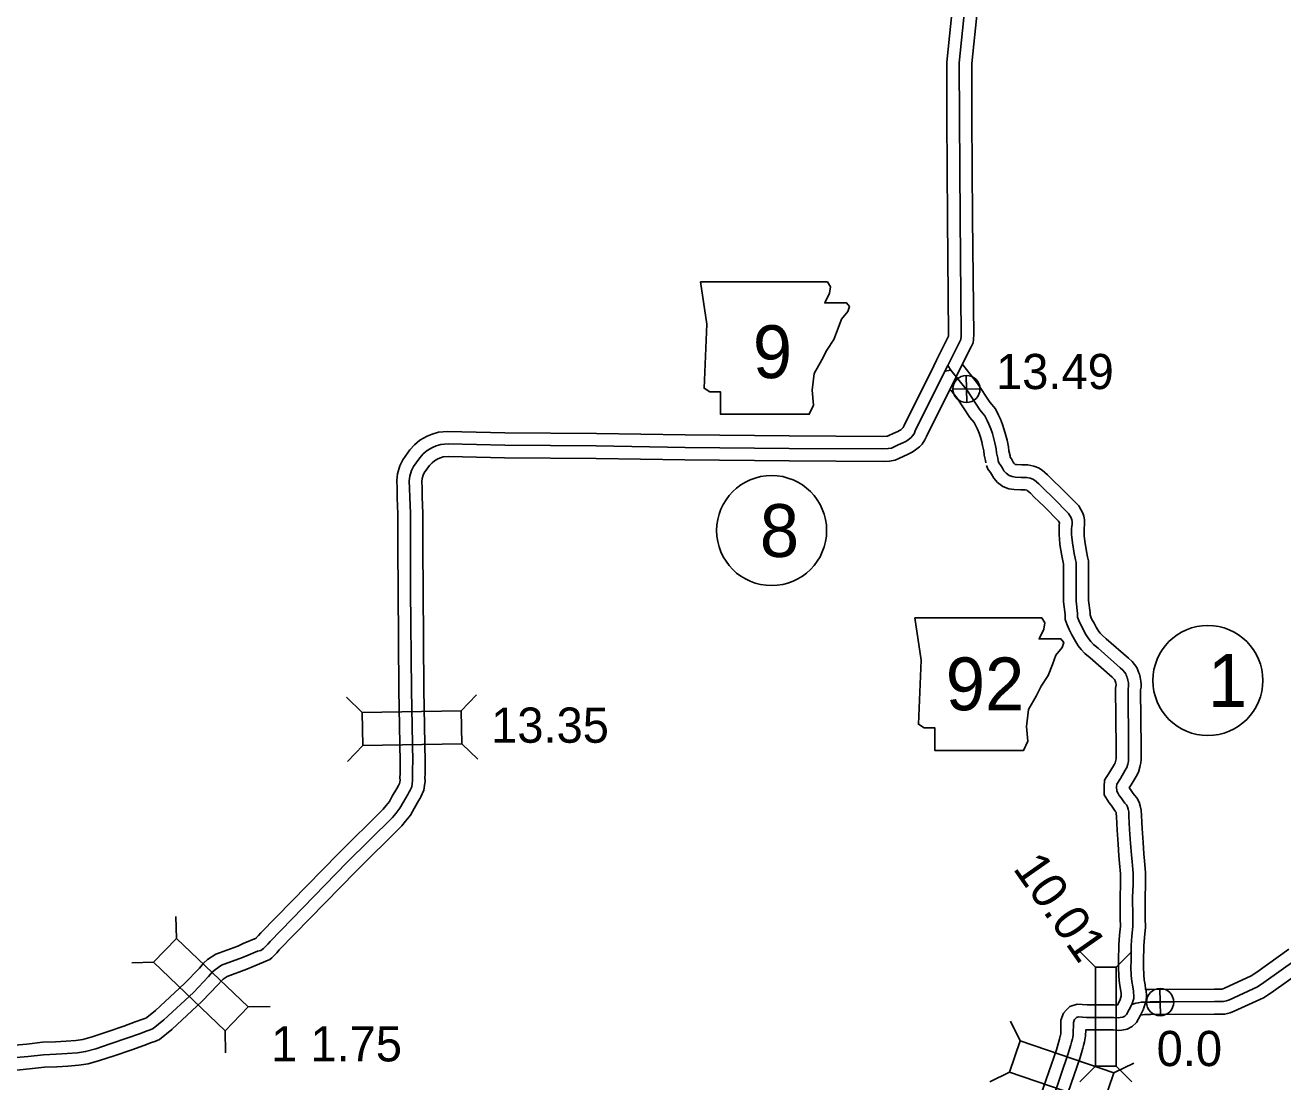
# Model space of a CAD drawing. Extents: x -83719 to 153526, y -11835 to 11446.
# Drawn here: x 475 to 978, y 1158 to 1580 of the extents above; entities that cross this region are included whole.
import ezdxf

# ---------------------------------------------------------------- set-up
doc = ezdxf.new("R2010")
doc.units = 0
for name, color, linetype in [('Level 10', 7, 'Continuous'), ('Level 20', 7, 'Continuous'), ('Level 21', 7, 'Continuous'), ('Level 25', 7, 'Continuous'), ('Level 26', 7, 'Continuous'), ('Level 27', 7, 'Continuous'), ('Level 58', 7, 'Continuous'), ('Level 59', 7, 'Continuous')]:
    doc.layers.add(name, color=color, linetype=linetype)

msp = doc.modelspace()

# ---------------------------------------------------------------- linework, layer by layer
at = {"layer": 'Level 10'}
for points in [[(567.37, 1215.01), (567.41, 1215.06), (568.38, 1216.03), (569.31, 1217.07), (600.14, 1248.73), (618.22, 1266.62), (619.41, 1268.05), (620.71, 1269.68), (621.81, 1271.71), (623.66, 1274.87), (624.31, 1276.03), (624.45, 1276.26), (624.74, 1276.87), (624.79, 1277.34), (624.94, 1278.23), (624.88, 1279.06), (624.94, 1280.78), (624.98, 1283), (624.99, 1285.32), (624.45, 1314.29), (624.13, 1354.01), (624.05, 1370.66), (624.07, 1384.66), (623.8, 1391.14), (623.73, 1394.73), (623.62, 1398.12), (623.97, 1400.73), (624.81, 1403.84), (626.1, 1406.24), (628.88, 1410.25), (630.76, 1412.32), (632.91, 1414.14), (635.82, 1415.8), (637.8, 1416.53), (640.28, 1417.33), (643.97, 1417.63), (666.86, 1417.1), (703.46, 1416.83), (738.98, 1416.24), (780.58, 1415.83), (817.86, 1415.63), (819.62, 1415.73), (819.9, 1415.78), (820.43, 1416.03), (822.1, 1416.8), (823.97, 1417.6), (824.72, 1417.97), (825.17, 1418.27), (825.93, 1418.88), (826.15, 1419.19), (826.52, 1419.99), (838.4, 1443.88), (839.51, 1446.17), (844.31, 1455.76), (844.35, 1456.29), (843.93, 1502.82), (843.67, 1542.79), (843.57, 1565.3), (848.16, 1609.62)], [(572.88, 1206.49), (573.68, 1207.12), (574.59, 1208.1), (575.66, 1209.16), (576.64, 1210.27), (607.24, 1241.69), (625.59, 1259.85), (627.16, 1261.72), (629.08, 1264.14), (630.52, 1266.8), (632.33, 1269.89), (632.92, 1270.95), (633.24, 1271.46), (634.51, 1274.13), (634.7, 1276), (634.99, 1277.73), (634.89, 1279.23), (634.94, 1280.52), (634.98, 1282.9), (634.99, 1285.39), (634.45, 1314.42), (634.13, 1354.08), (634.05, 1370.68), (634.07, 1384.85), (633.8, 1391.45), (633.73, 1395), (633.64, 1397.62), (633.79, 1398.76), (634.16, 1400.13), (634.64, 1401.02), (636.71, 1404), (637.72, 1405.11), (638.67, 1405.92), (640.06, 1406.71), (641.07, 1407.08), (642.24, 1407.46), (644.26, 1407.62), (666.71, 1407.1), (703.34, 1406.83), (738.84, 1406.24), (780.51, 1405.83), (818.12, 1405.63), (820.74, 1405.78), (822.98, 1406.16), (824.71, 1406.99), (826.16, 1407.66), (828.13, 1408.5), (829.76, 1409.3), (831.1, 1410.21), (832.64, 1411.43), (833.7, 1412.52), (834.86, 1414.22), (835.52, 1415.64), (847.37, 1439.47), (848.48, 1441.75), (853.31, 1451.41), (854.13, 1453.03), (854.26, 1454.44), (854.29, 1455.08), (854.36, 1455.91), (853.93, 1502.9), (853.67, 1542.85), (853.57, 1564.8), (858.1, 1608.57)], [(868.98, 1407.39), (868.9, 1407.9), (868.46, 1409.92), (868.24, 1411.49), (867.71, 1414.08), (867.28, 1415.95), (866.59, 1418.27), (865.9, 1420.34), (865.04, 1422.55), (864.28, 1424.15), (863.08, 1426.66), (860.86, 1429.28), (855.9, 1436.77), (849.96, 1444.2)], [(859.22, 1405.06), (859.07, 1406.07), (858.6, 1408.18), (858.38, 1409.81), (857.94, 1411.95), (857.6, 1413.41), (857.05, 1415.28), (856.49, 1416.94), (855.85, 1418.58), (855.25, 1419.84), (854.61, 1421.18), (852.85, 1423.26), (847.81, 1430.88), (845.25, 1434.08)], [(912.96, 1190.46), (913.4, 1191.73), (913.4, 1191.75), (913.35, 1192.67), (913.3, 1192.9), (913.04, 1194.63), (912.62, 1196.91), (912.36, 1199.72), (912.25, 1203.43), (912.33, 1205.87), (912.4, 1212.32), (912.67, 1216.13), (913.01, 1219.8), (912.98, 1222.85), (912.95, 1225.78), (912.91, 1228.95), (912.89, 1231.54), (913.13, 1236.52), (913.09, 1240.72), (912.73, 1245.03), (912.46, 1247.96), (912.14, 1252.52), (911.75, 1258.18), (911.58, 1260.87), (911.45, 1263.5), (911.39, 1264.92), (911.3, 1265.35), (911.25, 1265.49), (910.98, 1265.81), (910.13, 1266.93), (909.29, 1268.11), (908.49, 1269.15), (907.82, 1270.18), (906.59, 1272.36), (906.49, 1275.6), (906.71, 1278.16), (908.8, 1281.5), (910.66, 1284.63), (910.94, 1285.13), (911.1, 1285.7), (911.21, 1286.23), (911.33, 1286.73), (911.34, 1286.82), (911.29, 1291.1), (911.11, 1315.02), (911.31, 1316.31), (911.32, 1316.44), (911.31, 1316.48), (911.23, 1316.91), (910.92, 1317.94), (910.81, 1318.2), (910.67, 1318.38), (910.4, 1318.75), (909.7, 1319.33), (900.91, 1327.1), (898.82, 1328.83), (897.36, 1330.43), (896.2, 1331.88), (894.65, 1334.39), (893.67, 1336.26), (892.53, 1338.36), (891.71, 1340.28), (890.97, 1342.45), (890.9, 1344.43), (890.31, 1349.48), (890.31, 1364.62), (890.15, 1365.24), (889.65, 1367.91), (888.86, 1372.45), (888.66, 1374.77), (888.5, 1376.12), (888.48, 1377.8), (888.54, 1379.01), (888.61, 1380.25), (888.73, 1380.94), (888.73, 1381.05), (888.73, 1381.06), (888.32, 1381.78), (882.58, 1387.57), (878.56, 1391.41), (877.05, 1392.95), (875.78, 1394.04), (875.61, 1394.1), (874.98, 1394.23), (873.22, 1394.24), (870.52, 1394.4), (868.42, 1394.7), (866.05, 1395.62), (863.92, 1397.24), (862.35, 1398.96), (861.45, 1400.51), (861.05, 1401.26), (860.06, 1402.55), (859.5, 1404.02)], [(922.23, 1186.66), (923.37, 1189.92), (923.41, 1191.9), (923.29, 1194.05), (923.14, 1194.75), (922.9, 1196.29), (922.54, 1198.27), (922.35, 1200.33), (922.26, 1203.42), (922.33, 1205.66), (922.39, 1211.9), (922.64, 1215.31), (923.02, 1219.39), (922.98, 1222.95), (922.95, 1225.89), (922.91, 1229.06), (922.89, 1231.35), (923.14, 1236.32), (923.09, 1241.2), (922.69, 1245.9), (922.43, 1248.76), (922.12, 1253.21), (921.73, 1258.83), (921.57, 1261.41), (921.44, 1263.98), (921.34, 1266.11), (921, 1267.87), (920.5, 1269.38), (919.61, 1271.12), (918.74, 1272.12), (918.18, 1272.86), (917.33, 1274.06), (916.65, 1274.94), (916.57, 1275.07), (917.33, 1276.28), (919.32, 1279.61), (920.28, 1281.33), (920.83, 1283.37), (920.97, 1284.04), (921.23, 1285.15), (921.34, 1286.46), (921.29, 1291.19), (921.11, 1314.27), (921.28, 1315.33), (921.33, 1316.59), (921.25, 1317.76), (920.95, 1319.35), (920.62, 1320.53), (920.49, 1320.82), (920.33, 1321.36), (920, 1322.14), (919.55, 1323.22), (918.68, 1324.37), (917.74, 1325.65), (916.22, 1326.92), (907.4, 1334.71), (905.74, 1336.09), (904.97, 1336.93), (904.38, 1337.66), (903.35, 1339.33), (902.5, 1340.97), (901.54, 1342.73), (901.06, 1343.87), (900.91, 1344.29), (900.88, 1345.18), (900.31, 1350.07), (900.31, 1365.9), (899.91, 1367.42), (899.49, 1369.68), (898.79, 1373.73), (898.61, 1375.82), (898.49, 1376.8), (898.48, 1377.59), (898.53, 1378.45), (898.57, 1379.15), (898.71, 1379.99), (898.74, 1381.29), (898.73, 1382.34), (898.38, 1383.68), (897.99, 1385), (896.36, 1387.87), (889.59, 1394.7), (885.6, 1398.52), (883.88, 1400.28), (881.7, 1402.13), (880.3, 1403.02), (878.42, 1403.73), (876.05, 1404.23), (873.55, 1404.24), (871.52, 1404.36), (870.97, 1404.44), (870.7, 1404.65), (870.45, 1404.91), (870.2, 1405.35), (869.51, 1406.67), (869.01, 1407.31)], [(467.81, 1171.9), (475.66, 1172.63), (481.97, 1173.33), (487.19, 1173.55), (491.44, 1173.81), (495.33, 1174.09), (498.08, 1174.52), (501.81, 1175.58), (507.45, 1177.43), (514.42, 1179.82), (519.04, 1181.46), (522.01, 1182.6), (523.22, 1183.04), (523.63, 1183.21), (527.17, 1186.07), (538.77, 1196.86), (544.69, 1203.05), (546.38, 1204.98), (547.99, 1206.45), (551.27, 1208.62), (560, 1211.84), (562.2, 1212.79), (567.35, 1214.99)], [(923.41, 1194.41), (923.82, 1194.41), (924.83, 1194.46), (950.64, 1194.6), (953.56, 1194.63), (954.06, 1194.75), (954.71, 1194.99), (965.39, 1199.95), (967.64, 1201.42), (980.42, 1210.52)], [(468.96, 1161.97), (476.68, 1162.68), (482.74, 1163.36), (487.7, 1163.56), (492.11, 1163.83), (496.47, 1164.14), (500.23, 1164.74), (504.73, 1166.01), (510.63, 1167.94), (517.72, 1170.38), (522.51, 1172.08), (525.5, 1173.23), (526.8, 1173.7), (528.78, 1174.51), (533.73, 1178.52), (545.79, 1189.74), (552.07, 1196.3), (553.53, 1197.97), (554.16, 1198.54), (555.82, 1199.64), (563.72, 1202.55), (566.15, 1203.61), (572.88, 1206.48)], [(921.1, 1184.19), (921.18, 1184.21), (921.92, 1184.37), (922.71, 1184.4), (924.09, 1184.42), (925.08, 1184.46), (950.72, 1184.6), (954.78, 1184.65), (956.94, 1185.16), (958.54, 1185.75), (970.25, 1191.18), (973.28, 1193.16), (986.2, 1202.37)], [(878.63, 1143.82), (879.23, 1146.13), (881.38, 1152.68), (887.43, 1170.33), (888.39, 1173.6), (888.63, 1174.57), (889, 1175.95), (889.04, 1176.12), (889.15, 1176.84), (889.24, 1182.24), (890.29, 1185), (891.28, 1186.14), (892.84, 1187.64), (895.73, 1188.57), (899.7, 1188.28), (907.34, 1188.29), (910.54, 1188.29), (911.83, 1188.18), (912.15, 1188.75), (912.97, 1190.47)], [(888.16, 1140.72), (888.83, 1143.31), (890.86, 1149.49), (896.96, 1167.29), (898.05, 1170.99), (898.32, 1172.09), (898.72, 1173.59), (898.87, 1174.29), (899.14, 1175.98), (899.18, 1178.28), (907.35, 1178.29), (910.09, 1178.29), (912.39, 1178.09), (913.67, 1178.24), (915.77, 1178.64), (917.68, 1179.71), (919.45, 1181.28), (921.05, 1184.18), (922.22, 1186.63)]]:
    msp.add_lwpolyline(points, dxfattribs=at)
at = {"layer": 'Level 20'}
for p, q in [((609.82, 1305.2), (603.48, 1311.31)), ((649.41, 1305.94), (655.51, 1312.27)), ((649.65, 1292.74), (655.99, 1286.63)), ((610.06, 1292), (603.96, 1285.67)), ((535.52, 1214.88), (535.33, 1223.67)), ((903.07, 1203.4), (896.85, 1209.63)), ((911.36, 1203.4), (917.58, 1209.62)), ((526.39, 1205.34), (517.6, 1205.15)), ((903.07, 1203.4), (903.05, 1163.8)), ((911.36, 1203.4), (903.07, 1203.4)), ((911.34, 1163.8), (911.36, 1203.4)), ((564.13, 1187.49), (572.93, 1187.69)), ((555, 1177.96), (555.19, 1169.16)), ((873.01, 1173.9), (869.14, 1181.8)), ((903.05, 1163.8), (896.83, 1157.58)), ((903.05, 1163.8), (911.34, 1163.8)), ((910.47, 1161.07), (918.37, 1164.94)), ((911.34, 1163.8), (917.56, 1157.57)), ((868.73, 1161.41), (860.83, 1157.54))]:
    msp.add_line(p, q, dxfattribs=at)
for points in [[(649.41, 1305.94), (609.82, 1305.2), (610.06, 1292), (649.65, 1292.74)], [(564.13, 1187.49), (535.52, 1214.88), (526.39, 1205.34), (555, 1177.96)], [(910.47, 1161.07), (873.01, 1173.9), (868.73, 1161.41), (906.2, 1148.58)]]:
    msp.add_lwpolyline(points, close=True, dxfattribs=at)
at = {"layer": 'Level 21'}
for points in [[(745.15, 1477.5), (747.68, 1460.58), (746.56, 1434.92), (748.81, 1433.51), (753.04, 1433.51), (753.04, 1424.49), (788.57, 1424.49), (790.26, 1428.15), (789.7, 1434.08), (790.54, 1440.84), (793.64, 1446.2), (795.62, 1450.15), (798.44, 1454.38), (800.13, 1458.89), (801.54, 1462.55), (804.08, 1465.66), (804.64, 1467.63), (803.51, 1469.04), (794.77, 1469.04), (796.75, 1472.99), (797.03, 1475.52), (795.86, 1477.47)], [(830.87, 1343.1), (833.41, 1326.18), (832.28, 1300.52), (834.54, 1299.11), (838.77, 1299.11), (838.77, 1290.09), (874.29, 1290.09), (875.99, 1293.75), (875.42, 1299.67), (876.27, 1306.44), (879.37, 1311.8), (881.34, 1315.75), (884.16, 1319.97), (885.86, 1324.49), (887.26, 1328.15), (889.8, 1331.25), (890.37, 1333.23), (889.24, 1334.64), (880.5, 1334.64), (882.47, 1338.58), (882.75, 1341.12), (881.58, 1343.07)]]:
    msp.add_lwpolyline(points, close=True, dxfattribs=at)
at = {"layer": 'Level 26'}
for p, q in [((851.57, 1429.17), (851.32, 1440.02)), ((846.02, 1434.47), (856.87, 1434.72)), ((929.06, 1183.99), (928.81, 1194.84)), ((923.51, 1189.29), (934.36, 1189.54))]:
    msp.add_line(p, q, dxfattribs=at)
for centre in [(851.45, 1434.59), (928.93, 1189.41)]:
    msp.add_circle(centre, 5.43, dxfattribs=at)
at = {"layer": 'Level 27'}
for centre in [(773.55, 1377.99), (948.02, 1318.03)]:
    msp.add_circle(centre, 22, dxfattribs=at)
at = {"layer": 'Level 59'}
for points in [[(567.98, 1209.83), (569.25, 1209.99), (570.28, 1210.8), (571, 1211.58), (572.02, 1212.59), (572.97, 1213.67), (603.69, 1245.21), (621.9, 1263.23), (623.28, 1264.89), (624.89, 1266.91), (626.17, 1269.26), (628, 1272.38), (628.62, 1273.49), (628.85, 1273.86), (629.63, 1275.5), (629.75, 1276.67), (629.97, 1277.98), (629.89, 1279.14), (629.94, 1280.65), (629.98, 1282.95), (629.99, 1285.35), (629.45, 1314.36), (629.13, 1354.04), (629.05, 1370.67), (629.07, 1384.76), (628.8, 1391.3), (628.73, 1394.87), (628.63, 1397.87), (628.88, 1399.74), (629.49, 1401.98), (630.37, 1403.63), (632.79, 1407.13), (634.24, 1408.71), (635.79, 1410.03), (637.94, 1411.26), (639.43, 1411.81), (641.26, 1412.39), (644.12, 1412.62), (666.79, 1412.1), (703.4, 1411.83), (738.91, 1411.24), (780.55, 1410.83), (817.99, 1410.63), (820.18, 1410.75), (821.44, 1410.97), (822.57, 1411.51), (824.13, 1412.23), (826.05, 1413.05), (827.24, 1413.63), (828.13, 1414.24), (829.29, 1415.16), (829.81, 1415.7), (830.5, 1416.71), (831.02, 1417.81), (842.88, 1441.67), (843.99, 1443.96), (848.85, 1453.66), (849.24, 1454.43), (849.27, 1454.76), (849.3, 1455.4), (849.35, 1456.1), (848.93, 1502.86), (848.67, 1542.82), (848.57, 1565.05), (853.13, 1609.1)], [(864.16, 1405.82), (863.98, 1406.99), (863.53, 1409.05), (863.31, 1410.65), (862.82, 1413.01), (862.44, 1414.68), (861.82, 1416.78), (861.2, 1418.64), (860.45, 1420.57), (859.77, 1421.99), (858.85, 1423.92), (856.86, 1426.27), (851.85, 1433.83), (845.21, 1442.13), (843.99, 1443.96)], [(845.21, 1442.13), (842.88, 1441.67)], [(917.58, 1188.51), (918.38, 1190.82), (918.41, 1191.83), (918.32, 1193.36), (918.22, 1193.83), (917.97, 1195.46), (917.58, 1197.59), (917.36, 1200.03), (917.25, 1203.43), (917.33, 1205.77), (917.39, 1212.11), (917.66, 1215.72), (918.01, 1219.59), (917.98, 1222.9), (917.95, 1225.84), (917.91, 1229.01), (917.89, 1231.44), (918.14, 1236.42), (918.09, 1240.96), (917.71, 1245.46), (917.44, 1248.36), (917.13, 1252.87), (916.74, 1258.5), (916.58, 1261.14), (916.45, 1263.74), (916.36, 1265.51), (916.15, 1266.61), (915.88, 1267.44), (915.44, 1268.3), (914.86, 1268.97), (914.15, 1269.89), (913.31, 1271.09), (912.57, 1272.05), (912.09, 1272.78), (911.55, 1273.74), (911.5, 1275.47), (911.59, 1276.54), (913.06, 1278.89), (914.99, 1282.12), (915.61, 1283.23), (915.96, 1284.53), (916.09, 1285.14), (916.28, 1285.94), (916.34, 1286.64), (916.29, 1291.15), (916.11, 1314.65), (916.3, 1315.82), (916.32, 1316.52), (916.28, 1317.12), (916.07, 1318.22), (915.9, 1318.85), (915.8, 1319.08), (915.62, 1319.65), (915.39, 1320.21), (915.18, 1320.71), (914.67, 1321.37), (914.07, 1322.2), (912.96, 1323.12), (904.16, 1330.91), (902.28, 1332.46), (901.17, 1333.68), (900.29, 1334.77), (899, 1336.86), (898.09, 1338.62), (897.03, 1340.54), (896.39, 1342.07), (895.94, 1343.37), (895.89, 1344.81), (895.31, 1349.77), (895.31, 1365.26), (895.03, 1366.33), (894.57, 1368.79), (893.83, 1373.09), (893.64, 1375.29), (893.49, 1376.46), (893.48, 1377.69), (893.54, 1378.73), (893.59, 1379.7), (893.72, 1380.47), (893.74, 1381.34), (893.74, 1381.67), (893.56, 1382.33), (893.36, 1383.03), (892.34, 1384.83), (886.08, 1391.13), (882.08, 1394.96), (880.47, 1396.61), (878.72, 1398.1), (878.05, 1398.52), (877.01, 1398.91), (875.51, 1399.23), (873.38, 1399.24), (871.02, 1399.38), (869.69, 1399.57), (868.52, 1400.02), (867.31, 1400.95), (866.4, 1401.94), (865.82, 1402.93), (865.28, 1403.96), (864.47, 1405.02), (864.16, 1405.82)], [(468.39, 1166.94), (476.17, 1167.65), (482.36, 1168.35), (487.45, 1168.55), (491.78, 1168.82), (495.9, 1169.11), (499.16, 1169.63), (503.27, 1170.79), (509.04, 1172.69), (516.07, 1175.1), (520.77, 1176.77), (523.75, 1177.92), (525.01, 1178.37), (526.2, 1178.86), (530.45, 1182.3), (542.28, 1193.3), (548.38, 1199.68), (549.95, 1201.47), (551.07, 1202.49), (553.55, 1204.13), (561.86, 1207.2), (564.18, 1208.2), (567.98, 1209.83)], [(917.58, 1188.51), (919.27, 1188.93), (920.17, 1189.11), (921.3, 1189.35), (922.59, 1189.4), (923.96, 1189.41), (924.95, 1189.46), (950.68, 1189.6), (954.17, 1189.64), (955.5, 1189.96), (956.63, 1190.37), (967.82, 1195.56), (970.46, 1197.29), (983.31, 1206.45)], [(883.39, 1142.24), (884.03, 1144.72), (886.12, 1151.08), (892.19, 1168.81), (893.22, 1172.29), (893.48, 1173.33), (893.86, 1174.77), (893.96, 1175.2), (894.14, 1176.41), (894.23, 1181.28), (894.65, 1182.39), (894.91, 1182.69), (895.47, 1183.23), (896.33, 1183.51), (899.53, 1183.28), (907.35, 1183.29), (910.31, 1183.29), (912.31, 1183.11), (912.91, 1183.19), (914.04, 1183.4), (914.76, 1183.81), (915.49, 1184.45), (916.6, 1186.46), (917.58, 1188.51)]]:
    msp.add_lwpolyline(points, dxfattribs=at)

# ---------------------------------------------------------------- texts
at = {"layer": 'Level 21'}
for s, p in [('9', (766.03, 1438.95)), ('92', (843.19, 1306.12))]:
    msp.add_text(s, height=21.12, dxfattribs=at).set_placement(p)
at = {"layer": 'Level 25'}
for s, p in [('13.49', (863.28, 1434.56)), ('0.0', (927.53, 1163.82))]:
    msp.add_text(s, height=14.08, dxfattribs=at).set_placement(p)
at = {"layer": 'Level 27'}
for s, p in [('8', (768.82, 1367.43)), ('1', (948.02, 1307.47))]:
    msp.add_text(s, height=21.12, dxfattribs=at).set_placement(p)
at = {"layer": 'Level 58'}
for s, p in [('13.35', (661.36, 1293.13)), ('1 1.75', (573.37, 1165.7))]:
    msp.add_text(s, height=14.08, dxfattribs=at).set_placement(p)
msp.add_text('10.01', height=14.08, rotation=305, dxfattribs=at).set_placement((869.78, 1242.85))

doc.saveas('drawing.dxf')
